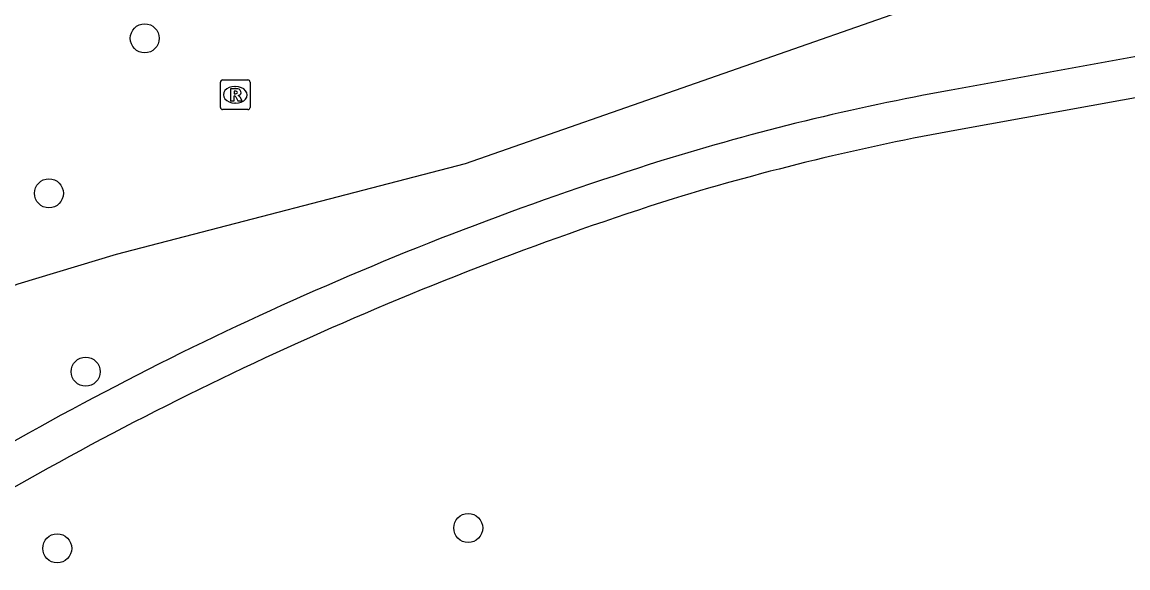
# Model space of a CAD drawing. Extents: x 162880 to 165536, y 384011 to 385179.
# Drawn here: x 164321.66 to 164358.97, y 384965.44 to 384983.85 of the extents above; entities that cross this region are included whole.
import ezdxf

# ---------------------------------------------------------------- set-up
doc = ezdxf.new("R2010")
doc.units = 0
for name, color, linetype in [('IMGEO_Boom', 7, 'Continuous'), ('IMGEO_Loofbos', 7, 'Continuous'), ('IMGEO_Rioolput', 7, 'Continuous'), ('IMGEO_Voetpad_gesloten', 7, 'Continuous')]:
    doc.layers.add(name, color=color, linetype=linetype)

msp = doc.modelspace()

# ---------------------------------------------------------------- linework, layer by layer
at = {"layer": 'IMGEO_Boom'}
for centre in [(164325.794, 384983.301), (164322.562, 384978.073), (164323.802, 384972.057), (164336.711, 384966.785), (164322.842, 384966.098)]:
    msp.add_circle(centre, 0.489, dxfattribs=at)
at = {"layer": 'IMGEO_Loofbos'}
msp.add_lwpolyline([(164288.651, 384957.135), (164289.203, 384958.113), (164289.99, 384959.29), (164290.875, 384960.397), (164291.85, 384961.424), (164292.908, 384962.366), (164301.351, 384965.049), (164304.447, 384966.209), (164307.449, 384967.594), (164314.894, 384971.924), (164315.788, 384972.44), (164317.648, 384973.41), (164319.56, 384974.272), (164321.519, 384975.023), (164324.847, 384976.018), (164336.619, 384979.083), (164361.356, 384987.728)], dxfattribs=at)
at = {"layer": 'IMGEO_Rioolput'}
for p, q in [((164328.424, 384981.895), (164329.276, 384981.895)), ((164328.349, 384980.969), (164328.349, 384981.821)), ((164328.837, 384981.675), (164328.862, 384981.675)), ((164329.35, 384981.821), (164329.35, 384980.969)), ((164328.86, 384981.115), (164328.835, 384981.115)), ((164329.276, 384980.895), (164328.424, 384980.895))]:
    msp.add_line(p, q, dxfattribs=at)
for points in [[(164328.424, 384981.895), (164329.276, 384981.895)], [(164328.349, 384980.969), (164328.349, 384981.821)], [(164328.938, 384981.593), (164328.686, 384981.595), (164328.686, 384981.195)], [(164328.864, 384981.514), (164328.81, 384981.514), (164328.81, 384981.433)], [(164329.35, 384981.821), (164329.35, 384980.969)], [(164328.686, 384981.195), (164328.81, 384981.195), (164328.81, 384981.357), (164328.821, 384981.357)], [(164328.81, 384981.433), (164328.862, 384981.433)], [(164328.868, 384981.328), (164328.939, 384981.195), (164329.079, 384981.195), (164329.014, 384981.321)], [(164329.276, 384980.895), (164328.424, 384980.895)]]:
    msp.add_lwpolyline(points, dxfattribs=at)
for centre, radius, start, end in [((164328.426, 384981.819), 0.0765, 91.552, 178.448), ((164328.426, 384981.819), 0.0765, 91.552, 178.448), ((164329.274, 384981.819), 0.0765, 1.552, 88.448), ((164329.274, 384981.819), 0.0765, 1.552, 88.448), ((164328.87, 384981.418), 0.0964, 77.0061, 93.1865), ((164328.884, 384981.475), 0.0378, 276.6634, 79.6772), ((164328.937, 384981.483), 0.109, 350.3612, 89.416), ((164328.935, 384981.483), 0.112, 277.5842, 350.9817), ((164328.82, 384981.304), 0.0533, 26.0293, 88.6989), ((164328.846, 384981.622), 0.19, 274.7715, 282.9687), ((164328.919, 384981.268), 0.108, 29.5134, 73.7905), ((164328.426, 384980.971), 0.0765, 181.552, 268.448), ((164328.426, 384980.971), 0.0765, 181.552, 268.448), ((164329.274, 384980.971), 0.0765, 271.552, 358.448), ((164329.274, 384980.971), 0.0765, 271.552, 358.448)]:
    msp.add_arc(centre, radius, start, end, dxfattribs=at)
for centre, major_axis, ratio, start_param, end_param in [((164328.836, 384981.395), (-0.387, 0.002), 0.722429, 4.712389, 7.853982), ((164328.861, 384981.395), (-0.39, 0.002), 0.717154, 1.570796, 4.712389)]:
    msp.add_ellipse(centre, major_axis=major_axis, ratio=ratio, start_param=start_param, end_param=end_param, dxfattribs=at)
at = {"layer": 'IMGEO_Voetpad_gesloten'}
for points in [[(164363.031, 384983.378), (164353.005, 384981.552)], [(164353.255, 384980.22), (164363.273, 384982.033)]]:
    msp.add_lwpolyline(points, dxfattribs=at)
for centre, radius, start, end in [((164367.42, 384901.149), 81.685, 100.16416, 107.23521), ((164368.818, 384894.816), 86.81, 100.32783, 106.86926), ((164377.097, 384871.028), 113.321, 107.39621, 120.84488), ((164379.41, 384865.853), 117.614, 107.71234, 120.52213)]:
    msp.add_arc(centre, radius, start, end, dxfattribs=at)

doc.saveas('drawing.dxf')
